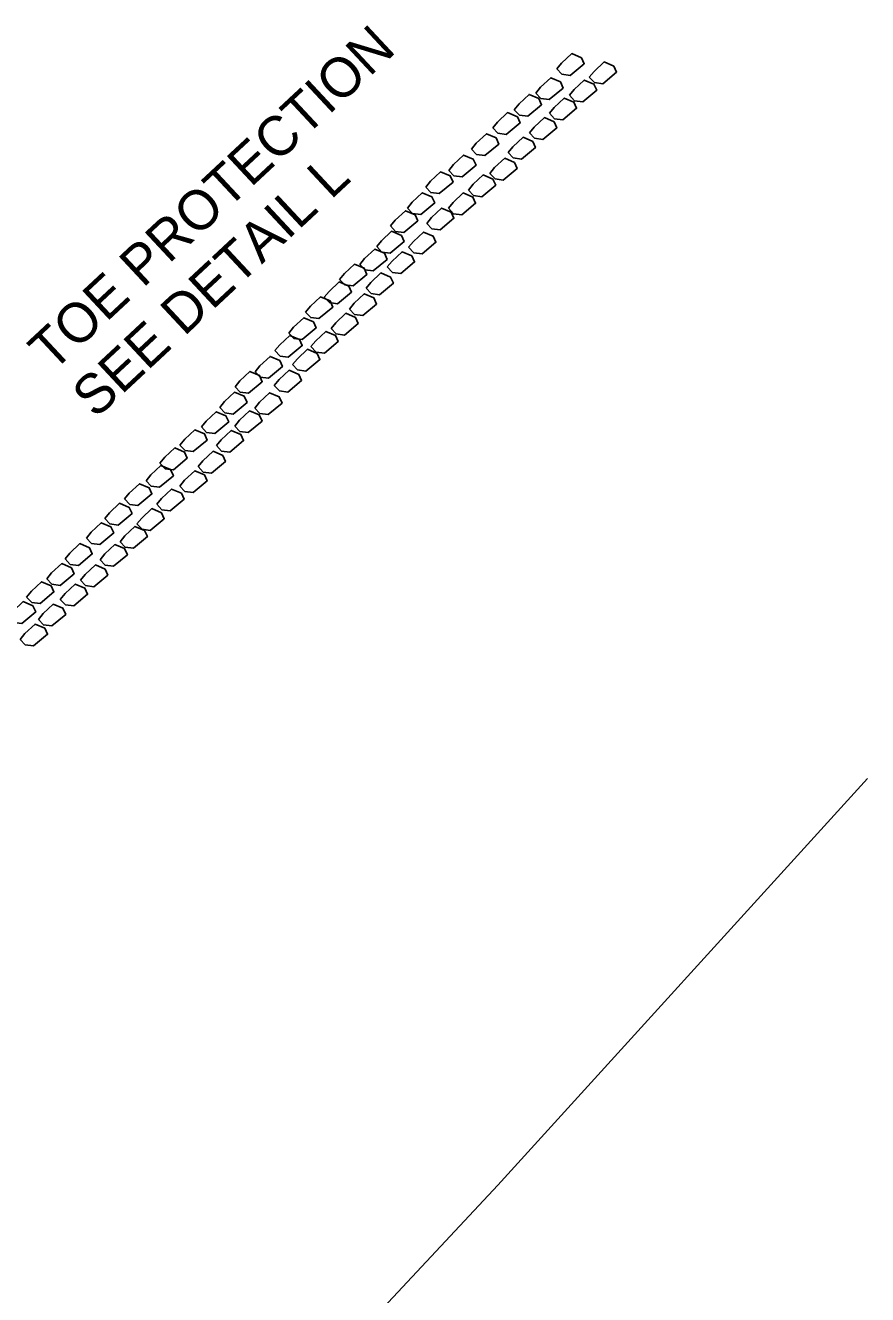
# Model space of a CAD drawing. Extents: x 2384780 to 2405432, y 547869 to 573706.
# Drawn here: x 2399124 to 2399230.1, y 560741.6 to 560901.6 of the extents above; entities that cross this region are included whole.
import ezdxf

# ---------------------------------------------------------------- set-up
doc = ezdxf.new("R2010")
doc.units = 0
for name, color, linetype in [('Old_Level_19', 7, 'Continuous'), ('Old_Level_20', 7, 'Continuous'), ('Old_Level_5', 7, 'Continuous')]:
    doc.layers.add(name, color=color, linetype=linetype)

msp = doc.modelspace()

# ---------------------------------------------------------------- linework, layer by layer
at = {"layer": 'Old_Level_19'}
msp.add_lwpolyline([(2399230.06, 560806.69), (2399183.49, 560755.42), (2399139.65, 560708.49), (2399094.4, 560661.36), (2399053.03, 560619.38)], dxfattribs=at)
at = {"layer": 'Old_Level_20'}
for points in [[(2399190.93, 560896.13), (2399191.53, 560896.87), (2399192.8, 560898.06), (2399194.02, 560897.54), (2399194.37, 560896.77), (2399192.61, 560895.31), (2399191.57, 560895.45), (2399190.93, 560896.13)], [(2399195.01, 560895.08), (2399195.61, 560895.82), (2399196.88, 560897.01), (2399198.1, 560896.49), (2399198.45, 560895.72), (2399196.7, 560894.26), (2399195.65, 560894.4), (2399195.01, 560895.08)], [(2399188.28, 560893.09), (2399188.88, 560893.82), (2399190.15, 560895.01), (2399191.37, 560894.49), (2399191.72, 560893.72), (2399189.96, 560892.26), (2399188.92, 560892.4), (2399188.28, 560893.09)], [(2399192.5, 560892.81), (2399193.1, 560893.54), (2399194.37, 560894.73), (2399195.59, 560894.21), (2399195.94, 560893.44), (2399194.18, 560891.98), (2399193.14, 560892.12), (2399192.5, 560892.81)], [(2399185.56, 560890.99), (2399186.16, 560891.72), (2399187.43, 560892.91), (2399188.65, 560892.39), (2399189, 560891.62), (2399187.25, 560890.16), (2399186.2, 560890.3), (2399185.56, 560890.99)], [(2399189.98, 560890.53), (2399190.58, 560891.27), (2399191.86, 560892.45), (2399193.08, 560891.94), (2399193.42, 560891.17), (2399191.67, 560889.71), (2399190.63, 560889.84), (2399189.98, 560890.53)], [(2399182.86, 560888.7), (2399183.46, 560889.43), (2399184.73, 560890.62), (2399185.95, 560890.1), (2399186.3, 560889.33), (2399184.54, 560887.87), (2399183.5, 560888.01), (2399182.86, 560888.7)], [(2399187.48, 560888.07), (2399188.08, 560888.8), (2399189.36, 560889.99), (2399190.58, 560889.47), (2399190.92, 560888.7), (2399189.17, 560887.24), (2399188.13, 560887.38), (2399187.48, 560888.07)], [(2399180.18, 560886.03), (2399180.78, 560886.76), (2399182.05, 560887.95), (2399183.27, 560887.43), (2399183.62, 560886.66), (2399181.86, 560885.2), (2399180.82, 560885.34), (2399180.18, 560886.03)], [(2399184.79, 560885.59), (2399185.39, 560886.32), (2399186.67, 560887.51), (2399187.89, 560886.99), (2399188.23, 560886.22), (2399186.48, 560884.76), (2399185.43, 560884.9), (2399184.79, 560885.59)], [(2399177.31, 560883.34), (2399177.91, 560884.08), (2399179.18, 560885.27), (2399180.4, 560884.75), (2399180.75, 560883.98), (2399179, 560882.52), (2399177.95, 560882.66), (2399177.31, 560883.34)], [(2399182.5, 560882.94), (2399183.09, 560883.68), (2399184.37, 560884.87), (2399185.59, 560884.35), (2399185.94, 560883.58), (2399184.18, 560882.12), (2399183.14, 560882.26), (2399182.5, 560882.94)], [(2399174.41, 560881.23), (2399175, 560881.97), (2399176.28, 560883.15), (2399177.5, 560882.64), (2399177.85, 560881.87), (2399176.09, 560880.41), (2399175.05, 560880.54), (2399174.41, 560881.23)], [(2399179.78, 560880.84), (2399180.38, 560881.58), (2399181.65, 560882.77), (2399182.87, 560882.25), (2399183.22, 560881.48), (2399181.46, 560880.02), (2399180.42, 560880.16), (2399179.78, 560880.84)], [(2399172.11, 560878.59), (2399172.71, 560879.33), (2399173.98, 560880.51), (2399175.2, 560880), (2399175.55, 560879.23), (2399173.79, 560877.77), (2399172.75, 560877.9), (2399172.11, 560878.59)], [(2399177.26, 560878.57), (2399177.86, 560879.3), (2399179.14, 560880.49), (2399180.36, 560879.97), (2399180.7, 560879.2), (2399178.95, 560877.74), (2399177.91, 560877.88), (2399177.26, 560878.57)], [(2399169.97, 560876.34), (2399170.57, 560877.08), (2399171.85, 560878.26), (2399173.07, 560877.75), (2399173.41, 560876.98), (2399171.66, 560875.52), (2399170.62, 560875.65), (2399169.97, 560876.34)], [(2399174.53, 560876.66), (2399175.13, 560877.39), (2399176.41, 560878.58), (2399177.63, 560878.06), (2399177.97, 560877.3), (2399176.22, 560875.84), (2399175.18, 560875.97), (2399174.53, 560876.66)], [(2399168.25, 560873.74), (2399168.85, 560874.47), (2399170.12, 560875.66), (2399171.34, 560875.14), (2399171.69, 560874.37), (2399169.93, 560872.91), (2399168.89, 560873.05), (2399168.25, 560873.74)], [(2399172.26, 560873.64), (2399172.86, 560874.37), (2399174.14, 560875.56), (2399175.36, 560875.04), (2399175.7, 560874.27), (2399173.95, 560872.81), (2399172.9, 560872.95), (2399172.26, 560873.64)], [(2399166.11, 560871.49), (2399166.71, 560872.22), (2399167.98, 560873.41), (2399169.2, 560872.89), (2399169.55, 560872.12), (2399167.8, 560870.66), (2399166.75, 560870.8), (2399166.11, 560871.49)], [(2399169.57, 560871.16), (2399170.17, 560871.89), (2399171.44, 560873.08), (2399172.66, 560872.56), (2399173.01, 560871.79), (2399171.26, 560870.33), (2399170.21, 560870.47), (2399169.57, 560871.16)], [(2399163.57, 560869.59), (2399164.17, 560870.33), (2399165.44, 560871.51), (2399166.66, 560871), (2399167.01, 560870.23), (2399165.26, 560868.77), (2399164.21, 560868.9), (2399163.57, 560869.59)], [(2399161.63, 560867.35), (2399162.23, 560868.09), (2399163.5, 560869.28), (2399164.72, 560868.76), (2399165.07, 560867.99), (2399163.31, 560866.53), (2399162.27, 560866.67), (2399161.63, 560867.35)], [(2399166.9, 560868.49), (2399167.49, 560869.22), (2399168.77, 560870.41), (2399169.99, 560869.89), (2399170.34, 560869.12), (2399168.58, 560867.66), (2399167.54, 560867.8), (2399166.9, 560868.49)], [(2399164.79, 560865.86), (2399165.39, 560866.59), (2399166.66, 560867.78), (2399167.88, 560867.26), (2399168.23, 560866.49), (2399166.47, 560865.03), (2399165.43, 560865.17), (2399164.79, 560865.86)], [(2399159.28, 560865.47), (2399159.88, 560866.21), (2399161.15, 560867.39), (2399162.37, 560866.88), (2399162.72, 560866.11), (2399160.96, 560864.65), (2399159.92, 560864.78), (2399159.28, 560865.47)], [(2399157.17, 560862.84), (2399157.77, 560863.58), (2399159.04, 560864.76), (2399160.26, 560864.25), (2399160.61, 560863.48), (2399158.85, 560862.02), (2399157.81, 560862.15), (2399157.17, 560862.84)], [(2399162.48, 560863.4), (2399163.08, 560864.14), (2399164.35, 560865.33), (2399165.57, 560864.81), (2399165.92, 560864.04), (2399164.16, 560862.58), (2399163.12, 560862.72), (2399162.48, 560863.4)], [(2399159.96, 560861.13), (2399160.56, 560861.86), (2399161.83, 560863.05), (2399163.05, 560862.53), (2399163.4, 560861.77), (2399161.65, 560860.31), (2399160.6, 560860.44), (2399159.96, 560861.13)], [(2399155.42, 560860.62), (2399156.02, 560861.36), (2399157.29, 560862.54), (2399158.51, 560862.03), (2399158.86, 560861.26), (2399157.1, 560859.8), (2399156.06, 560859.93), (2399155.42, 560860.62)], [(2399152.93, 560857.96), (2399153.53, 560858.7), (2399154.8, 560859.89), (2399156.02, 560859.37), (2399156.37, 560858.6), (2399154.61, 560857.14), (2399153.57, 560857.28), (2399152.93, 560857.96)], [(2399157.64, 560858.87), (2399158.24, 560859.6), (2399159.51, 560860.79), (2399160.73, 560860.27), (2399161.08, 560859.5), (2399159.32, 560858.04), (2399158.28, 560858.18), (2399157.64, 560858.87)], [(2399155.34, 560856.22), (2399155.94, 560856.96), (2399157.21, 560858.15), (2399158.43, 560857.63), (2399158.78, 560856.86), (2399157.03, 560855.4), (2399155.98, 560855.53), (2399155.34, 560856.22)], [(2399150.39, 560856.07), (2399150.99, 560856.8), (2399152.26, 560857.99), (2399153.48, 560857.47), (2399153.83, 560856.7), (2399152.07, 560855.24), (2399151.03, 560855.38), (2399150.39, 560856.07)], [(2399148.47, 560853.45), (2399149.07, 560854.19), (2399150.34, 560855.37), (2399151.56, 560854.86), (2399151.91, 560854.09), (2399150.15, 560852.63), (2399149.11, 560852.76), (2399148.47, 560853.45)], [(2399152.87, 560853.38), (2399153.47, 560854.11), (2399154.74, 560855.3), (2399155.96, 560854.78), (2399156.31, 560854.01), (2399154.55, 560852.55), (2399153.51, 560852.69), (2399152.87, 560853.38)], [(2399146.16, 560851), (2399146.76, 560851.73), (2399148.03, 560852.92), (2399149.25, 560852.4), (2399149.6, 560851.63), (2399147.84, 560850.17), (2399146.8, 560850.31), (2399146.16, 560851)], [(2399150.35, 560851.1), (2399150.95, 560851.84), (2399152.23, 560853.02), (2399153.45, 560852.51), (2399153.79, 560851.74), (2399152.04, 560850.28), (2399150.99, 560850.41), (2399150.35, 560851.1)], [(2399143.46, 560848.71), (2399144.06, 560849.44), (2399145.33, 560850.63), (2399146.55, 560850.11), (2399146.9, 560849.35), (2399145.14, 560847.89), (2399144.1, 560848.02), (2399143.46, 560848.71)], [(2399148.04, 560848.65), (2399148.64, 560849.38), (2399149.91, 560850.57), (2399151.13, 560850.05), (2399151.48, 560849.28), (2399149.73, 560847.82), (2399148.68, 560847.96), (2399148.04, 560848.65)], [(2399140.94, 560846.43), (2399141.54, 560847.17), (2399142.81, 560848.36), (2399144.03, 560847.84), (2399144.38, 560847.07), (2399142.63, 560845.61), (2399141.58, 560845.74), (2399140.94, 560846.43)], [(2399145.75, 560846), (2399146.34, 560846.74), (2399147.62, 560847.93), (2399148.84, 560847.41), (2399149.19, 560846.64), (2399147.43, 560845.18), (2399146.39, 560845.32), (2399145.75, 560846)], [(2399139.19, 560844.21), (2399139.79, 560844.95), (2399141.06, 560846.13), (2399142.28, 560845.62), (2399142.63, 560844.85), (2399140.87, 560843.39), (2399139.83, 560843.52), (2399139.19, 560844.21)], [(2399143.44, 560843.55), (2399144.03, 560844.29), (2399145.31, 560845.47), (2399146.53, 560844.96), (2399146.88, 560844.19), (2399145.12, 560842.73), (2399144.08, 560842.86), (2399143.44, 560843.55)], [(2399136.48, 560841.92), (2399137.08, 560842.66), (2399138.36, 560843.84), (2399139.58, 560843.33), (2399139.92, 560842.56), (2399138.17, 560841.1), (2399137.13, 560841.23), (2399136.48, 560841.92)], [(2399140.54, 560841.25), (2399141.14, 560841.99), (2399142.41, 560843.17), (2399143.63, 560842.66), (2399143.98, 560841.89), (2399142.22, 560840.43), (2399141.18, 560840.56), (2399140.54, 560841.25)], [(2399133.98, 560839.45), (2399134.58, 560840.19), (2399135.86, 560841.38), (2399137.08, 560840.86), (2399137.42, 560840.09), (2399135.67, 560838.63), (2399134.62, 560838.77), (2399133.98, 560839.45)], [(2399138.04, 560838.78), (2399138.64, 560839.52), (2399139.91, 560840.71), (2399141.13, 560840.19), (2399141.48, 560839.42), (2399139.72, 560837.96), (2399138.68, 560838.1), (2399138.04, 560838.78)], [(2399131.67, 560837), (2399132.27, 560837.74), (2399133.54, 560838.92), (2399134.76, 560838.41), (2399135.11, 560837.64), (2399133.36, 560836.18), (2399132.31, 560836.31), (2399131.67, 560837)], [(2399135.91, 560836.53), (2399136.51, 560837.27), (2399137.78, 560838.46), (2399139, 560837.94), (2399139.35, 560837.17), (2399137.59, 560835.71), (2399136.55, 560835.85), (2399135.91, 560836.53)], [(2399128.98, 560834.37), (2399129.57, 560835.1), (2399130.85, 560836.29), (2399132.07, 560835.77), (2399132.42, 560835), (2399130.66, 560833.54), (2399129.62, 560833.68), (2399128.98, 560834.37)], [(2399133.39, 560834.26), (2399133.99, 560834.99), (2399135.26, 560836.18), (2399136.48, 560835.66), (2399136.83, 560834.89), (2399135.08, 560833.43), (2399134.03, 560833.57), (2399133.39, 560834.26)], [(2399126.68, 560831.86), (2399127.28, 560832.59), (2399128.56, 560833.78), (2399129.78, 560833.26), (2399130.12, 560832.49), (2399128.37, 560831.03), (2399127.33, 560831.17), (2399126.68, 560831.86)], [(2399130.93, 560831.68), (2399131.52, 560832.42), (2399132.8, 560833.61), (2399134.02, 560833.09), (2399134.36, 560832.32), (2399132.61, 560830.86), (2399131.57, 560831), (2399130.93, 560831.68)], [(2399124.14, 560829.56), (2399124.74, 560830.3), (2399126.01, 560831.49), (2399127.23, 560830.97), (2399127.58, 560830.2), (2399125.83, 560828.74), (2399124.78, 560828.88), (2399124.14, 560829.56)], [(2399128.39, 560829.27), (2399128.99, 560830.01), (2399130.26, 560831.2), (2399131.48, 560830.68), (2399131.83, 560829.91), (2399130.08, 560828.45), (2399129.03, 560828.59), (2399128.39, 560829.27)], [(2399121.85, 560827.05), (2399122.45, 560827.79), (2399123.72, 560828.98), (2399124.94, 560828.46), (2399125.29, 560827.69), (2399123.53, 560826.23), (2399122.49, 560826.37), (2399121.85, 560827.05)], [(2399125.63, 560826.73), (2399126.23, 560827.47), (2399127.5, 560828.65), (2399128.72, 560828.14), (2399129.07, 560827.37), (2399127.32, 560825.91), (2399126.27, 560826.04), (2399125.63, 560826.73)], [(2399123.34, 560824.22), (2399123.94, 560824.96), (2399125.21, 560826.15), (2399126.43, 560825.63), (2399126.78, 560824.86), (2399125.03, 560823.4), (2399123.98, 560823.53), (2399123.34, 560824.22)]]:
    msp.add_lwpolyline(points, dxfattribs=at)

# ---------------------------------------------------------------- texts
at = {"layer": 'Old_Level_5'}
for s, p in [('TOE PROTECTION', (2399127.38, 560857.8)), ('SEE DETAIL L', (2399132.83, 560851.94))]:
    msp.add_text(s, height=5, rotation=43, dxfattribs=at).set_placement(p)

doc.saveas('drawing.dxf')
